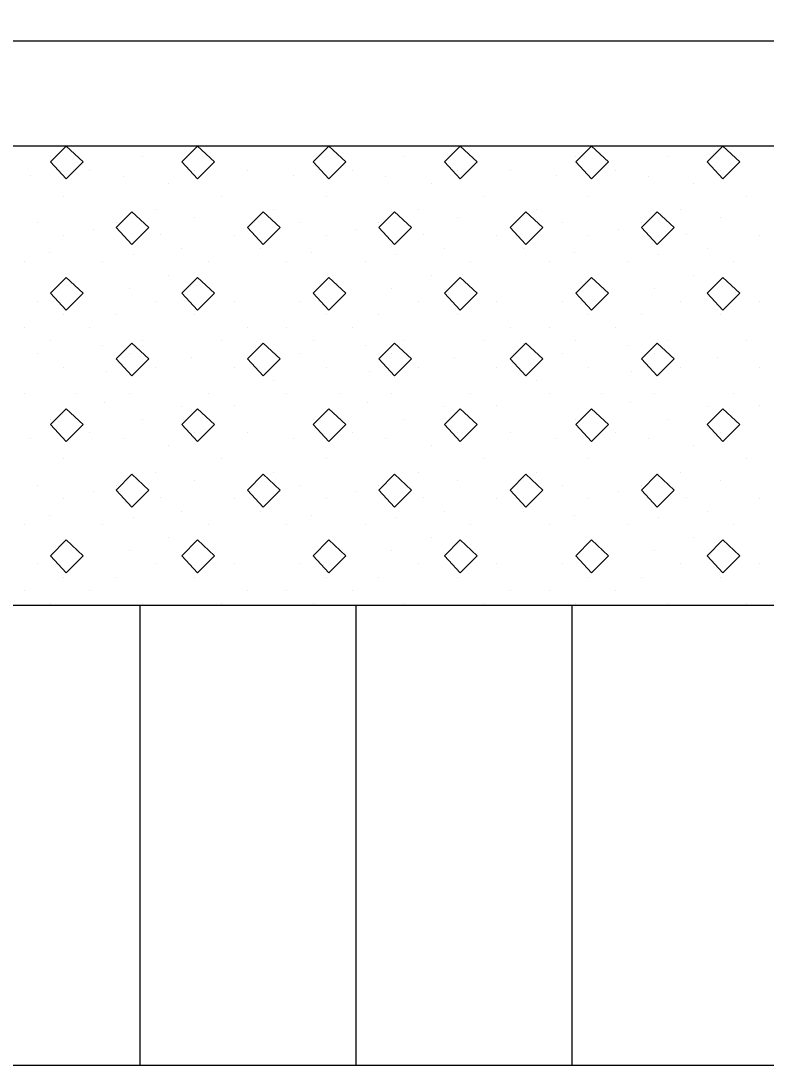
# Model space of a CAD drawing. Extents: x 1313964 to 1316843, y 2087046 to 2096619.
# Drawn here: x 1314094.74 to 1314098.191, y 2089928.164 to 2089933.001 of the extents above; entities that cross this region are included whole.
import ezdxf

# ---------------------------------------------------------------- set-up
doc = ezdxf.new("R2010")
doc.units = 0
doc.layers.add('B-Sub-Contour', color=7, linetype='Continuous')
doc.layers.add('Default', color=7, linetype='Continuous')

# ---------------------------------------------------------------- blocks, each defined once
blk = doc.blocks.new('POINT_DISPLAY')
at = {"layer": 'Default'}
blk.add_line((0, 0), (0, 0), dxfattribs=at)

msp = doc.modelspace()

# ---------------------------------------------------------------- linework, layer by layer
at = {"layer": 'B-Sub-Contour'}
for points in [[(1314136.7248, 2089928.1639), (1314136.7248, 2089971.0354), (1314075.306, 2089971.0354), (1314075.306, 2089928.1639), (1314136.7248, 2089928.1639)], [(1314134.2924, 2089932.9071), (1314089.2925, 2089932.9071)], [(1314134.2924, 2089932.4207), (1314082.6033, 2089932.4207)], [(1314134.2924, 2089930.2923), (1314082.6033, 2089930.2923)], [(1314095.2924, 2089928.1639), (1314095.2924, 2089930.2923)], [(1314095.2924, 2089928.1639), (1314095.2924, 2089930.2923)], [(1314096.2924, 2089928.1639), (1314096.2924, 2089930.2923)], [(1314097.2924, 2089928.1639), (1314097.2924, 2089930.2923)], [(1314097.2924, 2089928.1639), (1314097.2924, 2089930.2923)]]:
    msp.add_lwpolyline(points, dxfattribs=at)
for points in [[(1314094.9499, 2089932.4207), (1314094.8769, 2089932.3477), (1314094.9499, 2089932.2686), (1314095.0289, 2089932.3477)], [(1314095.558, 2089932.4207), (1314095.485, 2089932.3477), (1314095.558, 2089932.2686), (1314095.637, 2089932.3477)], [(1314096.1661, 2089932.4207), (1314096.0931, 2089932.3477), (1314096.1661, 2089932.2686), (1314096.2451, 2089932.3477)], [(1314096.7742, 2089932.4207), (1314096.7012, 2089932.3477), (1314096.7742, 2089932.2686), (1314096.8533, 2089932.3477)], [(1314097.3823, 2089932.4207), (1314097.3093, 2089932.3477), (1314097.3823, 2089932.2686), (1314097.4614, 2089932.3477)], [(1314097.9904, 2089932.4207), (1314097.9174, 2089932.3477), (1314097.9904, 2089932.2686), (1314098.0695, 2089932.3477)], [(1314095.2539, 2089932.1166), (1314095.181, 2089932.0436), (1314095.2539, 2089931.9646), (1314095.333, 2089932.0436)], [(1314095.862, 2089932.1166), (1314095.7891, 2089932.0436), (1314095.862, 2089931.9646), (1314095.9411, 2089932.0436)], [(1314096.4701, 2089932.1166), (1314096.3972, 2089932.0436), (1314096.4701, 2089931.9646), (1314096.5492, 2089932.0436)], [(1314097.0783, 2089932.1166), (1314097.0053, 2089932.0436), (1314097.0783, 2089931.9646), (1314097.1573, 2089932.0436)], [(1314097.6864, 2089932.1166), (1314097.6134, 2089932.0436), (1314097.6864, 2089931.9646), (1314097.7654, 2089932.0436)], [(1314094.9499, 2089931.8125), (1314094.8769, 2089931.7396), (1314094.9499, 2089931.6605), (1314095.0289, 2089931.7396)], [(1314095.558, 2089931.8125), (1314095.485, 2089931.7396), (1314095.558, 2089931.6605), (1314095.637, 2089931.7396)], [(1314096.1661, 2089931.8125), (1314096.0931, 2089931.7396), (1314096.1661, 2089931.6605), (1314096.2451, 2089931.7396)], [(1314096.7742, 2089931.8125), (1314096.7012, 2089931.7396), (1314096.7742, 2089931.6605), (1314096.8533, 2089931.7396)], [(1314097.3823, 2089931.8125), (1314097.3093, 2089931.7396), (1314097.3823, 2089931.6605), (1314097.4614, 2089931.7396)], [(1314097.9904, 2089931.8125), (1314097.9174, 2089931.7396), (1314097.9904, 2089931.6605), (1314098.0695, 2089931.7396)], [(1314095.2539, 2089931.5085), (1314095.181, 2089931.4355), (1314095.2539, 2089931.3565), (1314095.333, 2089931.4355)], [(1314095.862, 2089931.5085), (1314095.7891, 2089931.4355), (1314095.862, 2089931.3565), (1314095.9411, 2089931.4355)], [(1314096.4701, 2089931.5085), (1314096.3972, 2089931.4355), (1314096.4701, 2089931.3565), (1314096.5492, 2089931.4355)], [(1314097.0783, 2089931.5085), (1314097.0053, 2089931.4355), (1314097.0783, 2089931.3565), (1314097.1573, 2089931.4355)], [(1314097.6864, 2089931.5085), (1314097.6134, 2089931.4355), (1314097.6864, 2089931.3565), (1314097.7654, 2089931.4355)], [(1314094.9499, 2089931.2044), (1314094.8769, 2089931.1315), (1314094.9499, 2089931.0524), (1314095.0289, 2089931.1315)], [(1314095.558, 2089931.2044), (1314095.485, 2089931.1315), (1314095.558, 2089931.0524), (1314095.637, 2089931.1315)], [(1314096.1661, 2089931.2044), (1314096.0931, 2089931.1315), (1314096.1661, 2089931.0524), (1314096.2451, 2089931.1315)], [(1314096.7742, 2089931.2044), (1314096.7012, 2089931.1315), (1314096.7742, 2089931.0524), (1314096.8533, 2089931.1315)], [(1314097.3823, 2089931.2044), (1314097.3093, 2089931.1315), (1314097.3823, 2089931.0524), (1314097.4614, 2089931.1315)], [(1314097.9904, 2089931.2044), (1314097.9174, 2089931.1315), (1314097.9904, 2089931.0524), (1314098.0695, 2089931.1315)], [(1314095.2539, 2089930.9004), (1314095.181, 2089930.8274), (1314095.2539, 2089930.7484), (1314095.333, 2089930.8274)], [(1314095.862, 2089930.9004), (1314095.7891, 2089930.8274), (1314095.862, 2089930.7484), (1314095.9411, 2089930.8274)], [(1314096.4701, 2089930.9004), (1314096.3972, 2089930.8274), (1314096.4701, 2089930.7484), (1314096.5492, 2089930.8274)], [(1314097.0783, 2089930.9004), (1314097.0053, 2089930.8274), (1314097.0783, 2089930.7484), (1314097.1573, 2089930.8274)], [(1314097.6864, 2089930.9004), (1314097.6134, 2089930.8274), (1314097.6864, 2089930.7484), (1314097.7654, 2089930.8274)], [(1314094.9499, 2089930.5963), (1314094.8769, 2089930.5234), (1314094.9499, 2089930.4443), (1314095.0289, 2089930.5234)], [(1314095.558, 2089930.5963), (1314095.485, 2089930.5234), (1314095.558, 2089930.4443), (1314095.637, 2089930.5234)], [(1314096.1661, 2089930.5963), (1314096.0931, 2089930.5234), (1314096.1661, 2089930.4443), (1314096.2451, 2089930.5234)], [(1314096.7742, 2089930.5963), (1314096.7012, 2089930.5234), (1314096.7742, 2089930.4443), (1314096.8533, 2089930.5234)], [(1314097.3823, 2089930.5963), (1314097.3093, 2089930.5234), (1314097.3823, 2089930.4443), (1314097.4614, 2089930.5234)], [(1314097.9904, 2089930.5963), (1314097.9174, 2089930.5234), (1314097.9904, 2089930.4443), (1314098.0695, 2089930.5234)]]:
    msp.add_lwpolyline(points, close=True, dxfattribs=at)

# ---------------------------------------------------------------- block references
at = {"layer": 'B-Sub-Contour', "xscale": 0.019951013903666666, "yscale": 0.019951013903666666, "rotation": 90}
for p in [(1314094.8769, 2089932.3705), (1314095.3026, 2089932.3705), (1314096.0931, 2089932.3705), (1314096.5188, 2089932.3705), (1314097.3093, 2089932.3705), (1314097.735, 2089932.3705), (1314095.0593, 2089932.3097), (1314095.5458, 2089932.3097), (1314095.7891, 2089932.3097), (1314096.2756, 2089932.3097), (1314096.762, 2089932.3097), (1314097.0053, 2089932.3097), (1314097.4918, 2089932.3097), (1314097.9782, 2089932.3097), (1314094.7857, 2089932.2848), (1314095.2141, 2089932.282), (1314095.4242, 2089932.2489), (1314096.0019, 2089932.2848), (1314096.4303, 2089932.282), (1314096.6404, 2089932.2489), (1314097.2181, 2089932.2848), (1314097.6466, 2089932.282), (1314097.8566, 2089932.2489), (1314094.9377, 2089932.1881), (1314095.6674, 2089932.1881), (1314096.1539, 2089932.1881), (1314096.8837, 2089932.1881), (1314097.3701, 2089932.1881), (1314098.0999, 2089932.1881), (1314095.3634, 2089932.1272), (1314095.9107, 2089932.1272), (1314096.5796, 2089932.1272), (1314097.1269, 2089932.1272), (1314097.7958, 2089932.1272), (1314094.8161, 2089932.0664), (1314095.181, 2089932.0664), (1314095.5458, 2089932.0888), (1314096.0323, 2089932.0664), (1314096.3972, 2089932.0664), (1314096.762, 2089932.0888), (1314097.2485, 2089932.0664), (1314097.6134, 2089932.0664), (1314097.9782, 2089932.0888), (1314094.9377, 2089932.0056), (1314095.0759, 2089932.0363), (1314095.3883, 2089932.0115), (1314095.7283, 2089932.0056), (1314096.1539, 2089932.0056), (1314096.2921, 2089932.0363), (1314096.6045, 2089932.0115), (1314096.9445, 2089932.0056), (1314097.3701, 2089932.0056), (1314097.5083, 2089932.0363), (1314097.8207, 2089932.0115), (1314098.1607, 2089932.0056), (1314094.8714, 2089931.9258), (1314095.2611, 2089931.9176), (1314095.485, 2089931.9448), (1314095.8499, 2089931.9448), (1314096.0876, 2089931.9258), (1314096.4773, 2089931.9176), (1314096.7012, 2089931.9448), (1314097.0661, 2089931.9448), (1314097.3038, 2089931.9258), (1314097.6935, 2089931.9176), (1314097.9174, 2089931.9448), (1314094.7553, 2089931.884), (1314095.1201, 2089931.884), (1314095.6066, 2089931.884), (1314095.9715, 2089931.884), (1314096.3364, 2089931.884), (1314096.8228, 2089931.884), (1314097.1877, 2089931.884), (1314097.5526, 2089931.884), (1314098.0391, 2089931.884), (1314095.4242, 2089931.8232), (1314096.6404, 2089931.8232), (1314097.8566, 2089931.8232), (1314094.9985, 2089931.7624), (1314095.2418, 2089931.7624), (1314096.2147, 2089931.7624), (1314096.458, 2089931.7624), (1314097.431, 2089931.7624), (1314097.6742, 2089931.7624), (1314094.8161, 2089931.7016), (1314095.3634, 2089931.7016), (1314095.7283, 2089931.7016), (1314096.0323, 2089931.7016), (1314096.5796, 2089931.7016), (1314096.9445, 2089931.7016), (1314097.2485, 2089931.7016), (1314097.7958, 2089931.7016), (1314098.1607, 2089931.7016), (1314094.9377, 2089931.6408), (1314095.181, 2089931.6408), (1314095.5458, 2089931.6408), (1314096.1539, 2089931.6408), (1314096.3972, 2089931.6408), (1314096.762, 2089931.6408), (1314097.3701, 2089931.6408), (1314097.6134, 2089931.6408), (1314097.9782, 2089931.6408), (1314094.7553, 2089931.5799), (1314095.0593, 2089931.5799), (1314095.7891, 2089931.5799), (1314095.9715, 2089931.5799), (1314096.2756, 2089931.5799), (1314097.0053, 2089931.5799), (1314097.1877, 2089931.5799), (1314097.4918, 2089931.5799), (1314094.8769, 2089931.5191), (1314095.3026, 2089931.5191), (1314095.6674, 2089931.5191), (1314096.0931, 2089931.5191), (1314096.5188, 2089931.5191), (1314096.8837, 2089931.5191), (1314097.3093, 2089931.5191), (1314097.735, 2089931.5191), (1314098.0999, 2089931.5191), (1314095.1201, 2089931.4978), (1314095.8499, 2089931.5055), (1314096.3364, 2089931.4978), (1314097.0661, 2089931.5055), (1314097.5526, 2089931.4978), (1314094.8161, 2089931.4583), (1314095.2418, 2089931.4583), (1314095.532, 2089931.4415), (1314096.0323, 2089931.4583), (1314096.458, 2089931.4583), (1314096.7482, 2089931.4415), (1314097.2485, 2089931.4583), (1314097.6742, 2089931.4583), (1314097.9644, 2089931.4415), (1314094.9377, 2089931.3975), (1314095.1367, 2089931.378), (1314095.3634, 2089931.3975), (1314095.7283, 2089931.3975), (1314096.1539, 2089931.3975), (1314096.3529, 2089931.378), (1314096.5796, 2089931.3975), (1314096.9445, 2089931.3975), (1314097.3701, 2089931.3975), (1314097.5692, 2089931.378), (1314097.7958, 2089931.3975), (1314098.1607, 2089931.3975), (1314095.9107, 2089931.3367), (1314097.1269, 2089931.3367), (1314094.7553, 2089931.2759), (1314094.9985, 2089931.2759), (1314095.2418, 2089931.2759), (1314095.6066, 2089931.2759), (1314095.9715, 2089931.2759), (1314096.2147, 2089931.2759), (1314096.458, 2089931.2759), (1314096.8228, 2089931.2759), (1314097.1877, 2089931.2759), (1314097.431, 2089931.2759), (1314097.6742, 2089931.2759), (1314098.0391, 2089931.2759), (1314095.1284, 2089931.2315), (1314096.3447, 2089931.2315), (1314097.5609, 2089931.2315), (1314095.485, 2089931.2151), (1314095.7283, 2089931.2178), (1314096.7012, 2089931.2151), (1314096.9445, 2089931.2178), (1314097.9174, 2089931.2151), (1314098.1607, 2089931.2178), (1314094.8769, 2089931.1543), (1314095.3026, 2089931.1543), (1314096.0931, 2089931.1543), (1314096.5188, 2089931.1543), (1314097.3093, 2089931.1543), (1314097.735, 2089931.1543), (1314095.0593, 2089931.0935), (1314095.5458, 2089931.0935), (1314095.7891, 2089931.0935), (1314096.2756, 2089931.0935), (1314096.762, 2089931.0935), (1314097.0053, 2089931.0935), (1314097.4918, 2089931.0935), (1314097.9782, 2089931.0935), (1314094.7857, 2089931.0686), (1314095.2141, 2089931.0658), (1314095.4242, 2089931.0326), (1314096.0019, 2089931.0686), (1314096.4303, 2089931.0658), (1314096.6404, 2089931.0326), (1314097.2181, 2089931.0686), (1314097.6466, 2089931.0658), (1314097.8566, 2089931.0326), (1314094.9377, 2089930.9718), (1314095.6674, 2089930.9718), (1314096.1539, 2089930.9718), (1314096.8837, 2089930.9718), (1314097.3701, 2089930.9718), (1314098.0999, 2089930.9718), (1314095.3634, 2089930.911), (1314095.9107, 2089930.911), (1314096.5796, 2089930.911), (1314097.1269, 2089930.911), (1314097.7958, 2089930.911), (1314094.8161, 2089930.8502), (1314095.181, 2089930.8502), (1314095.5458, 2089930.8726), (1314096.0323, 2089930.8502), (1314096.3972, 2089930.8502), (1314096.762, 2089930.8726), (1314097.2485, 2089930.8502), (1314097.6134, 2089930.8502), (1314097.9782, 2089930.8726), (1314094.9377, 2089930.7894), (1314095.0759, 2089930.8201), (1314095.3883, 2089930.7952), (1314095.7283, 2089930.7894), (1314096.1539, 2089930.7894), (1314096.2921, 2089930.8201), (1314096.6045, 2089930.7952), (1314096.9445, 2089930.7894), (1314097.3701, 2089930.7894), (1314097.5083, 2089930.8201), (1314097.8207, 2089930.7952), (1314098.1607, 2089930.7894), (1314094.8714, 2089930.7096), (1314095.2611, 2089930.7013), (1314095.485, 2089930.7286), (1314095.8499, 2089930.7286), (1314096.0876, 2089930.7096), (1314096.4773, 2089930.7013), (1314096.7012, 2089930.7286), (1314097.0661, 2089930.7286), (1314097.3038, 2089930.7096), (1314097.6935, 2089930.7013), (1314097.9174, 2089930.7286), (1314094.7553, 2089930.6678), (1314095.1201, 2089930.6678), (1314095.6066, 2089930.6678), (1314095.9715, 2089930.6678), (1314096.3364, 2089930.6678), (1314096.8228, 2089930.6678), (1314097.1877, 2089930.6678), (1314097.5526, 2089930.6678), (1314098.0391, 2089930.6678), (1314095.4242, 2089930.607), (1314096.6404, 2089930.607), (1314097.8566, 2089930.607), (1314094.9985, 2089930.5462), (1314095.2418, 2089930.5462), (1314096.2147, 2089930.5462), (1314096.458, 2089930.5462), (1314097.431, 2089930.5462), (1314097.6742, 2089930.5462), (1314094.8161, 2089930.4854), (1314095.3634, 2089930.4854), (1314095.7283, 2089930.4854), (1314096.0323, 2089930.4854), (1314096.5796, 2089930.4854), (1314096.9445, 2089930.4854), (1314097.2485, 2089930.4854), (1314097.7958, 2089930.4854), (1314098.1607, 2089930.4854), (1314094.9377, 2089930.4245), (1314095.181, 2089930.4245), (1314095.5458, 2089930.4245), (1314096.1539, 2089930.4245), (1314096.3972, 2089930.4245), (1314096.762, 2089930.4245), (1314097.3701, 2089930.4245), (1314097.6134, 2089930.4245), (1314097.9782, 2089930.4245), (1314094.7553, 2089930.3637), (1314095.0593, 2089930.3637), (1314095.7891, 2089930.3637), (1314095.9715, 2089930.3637), (1314096.2756, 2089930.3637), (1314097.0053, 2089930.3637), (1314097.1877, 2089930.3637), (1314097.4918, 2089930.3637), (1314094.8769, 2089930.3029), (1314095.3026, 2089930.3029), (1314095.6674, 2089930.3029), (1314096.0931, 2089930.3029), (1314096.5188, 2089930.3029), (1314096.8837, 2089930.3029), (1314097.3093, 2089930.3029), (1314097.735, 2089930.3029), (1314098.0999, 2089930.3029)]:
    msp.add_blockref('POINT_DISPLAY', p, dxfattribs=at)

doc.saveas('drawing.dxf')
